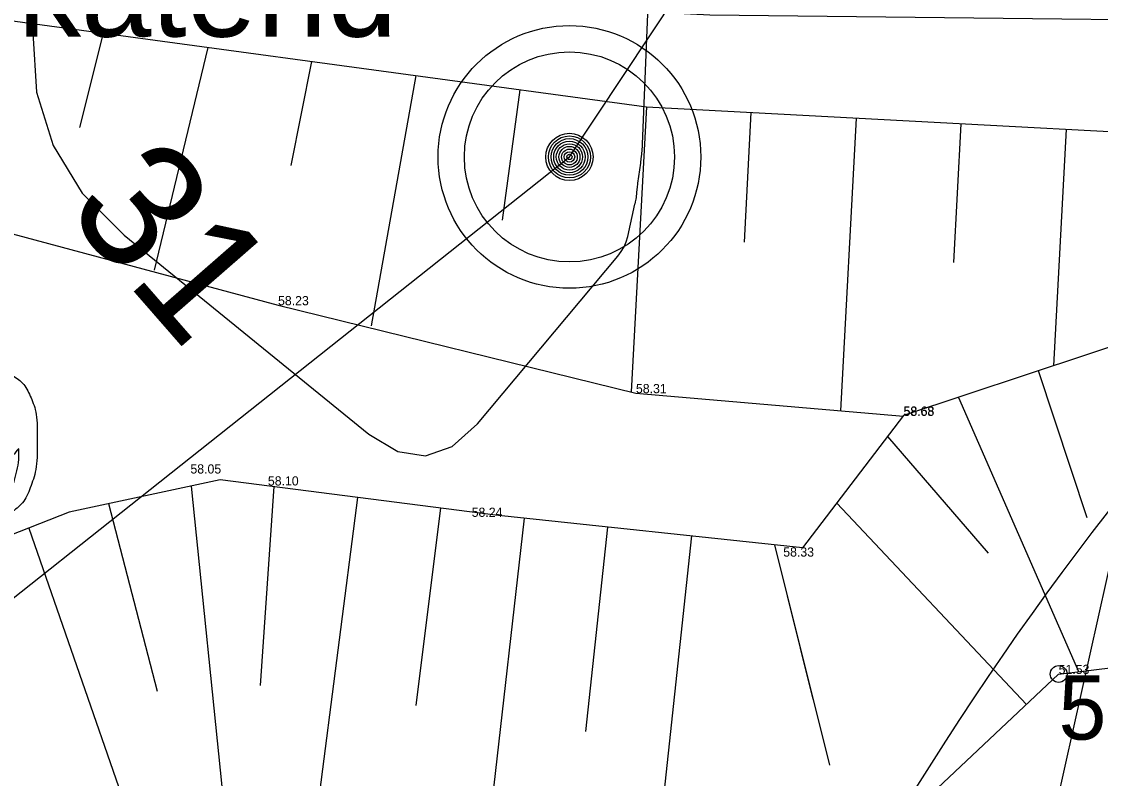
# Model space of a CAD drawing. Extents: x 700746 to 706058, y 6570320 to 6580460.
# Drawn here: x 702951.64 to 702992.72, y 6577416.46 to 6577445.27 of the extents above; entities that cross this region are included whole.
import ezdxf

# ---------------------------------------------------------------- set-up
doc = ezdxf.new("R2010")
doc.units = 0
for name, color, linetype in [('GEOLPUNKT', 7, 'Continuous'), ('kataster', 7, 'Continuous'), ('KORGUS-EH2000', 7, 'Continuous'), ('Lamami horisontaal_EH2000', 7, 'Continuous'), ('Lõige', 7, 'Continuous'), ('MOOTKORG-EH2000', 7, 'Continuous'), ('RELJEEF', 7, 'Continuous'), ('vahekiht', 7, 'Continuous')]:
    doc.layers.add(name, color=color, linetype=linetype)

msp = doc.modelspace()

# ---------------------------------------------------------------- linework, layer by layer
at = {"layer": 'GEOLPUNKT'}
for radius in [5, 4, 0.9, 0.801, 0.7, 0.6, 0.5, 0.4, 0.3, 0.2, 0.1]:
    msp.add_circle((702972.502, 6577440.12), radius, dxfattribs=at)
at = {"layer": 'kataster'}
msp.add_open_spline([(702949.275, 6577427.76), (702949.36, 6577427.285), (702949.601, 6577427.07), (702949.842, 6577426.856), (702950.218, 6577426.856), (702950.541, 6577426.856), (702950.784, 6577427.004), (702951.028, 6577427.152), (702951.183, 6577427.399), (702951.337, 6577427.646), (702951.442, 6577428.066), (702951.546, 6577428.486), (702951.546, 6577428.922), (702951.546, 6577428.969), (702951.543, 6577429.062), (702951.333, 6577428.728), (702950.97, 6577428.52), (702950.606, 6577428.312), (702950.183, 6577428.312), (702949.476, 6577428.312), (702948.987, 6577428.824), (702948.497, 6577429.337), (702948.497, 6577430.177), (702948.497, 6577431.043), (702949.008, 6577431.572), (702949.519, 6577432.1), (702950.288, 6577432.1), (702950.844, 6577432.1), (702951.304, 6577431.801), (702951.764, 6577431.502), (702952.003, 6577430.948), (702952.242, 6577430.394), (702952.242, 6577429.345), (702952.242, 6577428.253), (702952.005, 6577427.606), (702951.768, 6577426.959), (702951.3, 6577426.621), (702950.832, 6577426.283), (702950.202, 6577426.283), (702949.534, 6577426.283), (702949.11, 6577426.654), (702948.687, 6577427.026), (702948.601, 6577427.699)], degree=3, dxfattribs=at)
at = {"layer": 'KORGUS-EH2000'}
msp.add_circle((702991.127, 6577420.431), 0.32, dxfattribs=at)
at = {"layer": 'Lamami horisontaal_EH2000'}
for points in [[(702952.56, 6577457.004), (702952.071, 6577444.84), (702952.218, 6577442.589), (702952.845, 6577440.555), (702953.955, 6577438.739), (702955.546, 6577437.14), (702964.859, 6577429.565), (702965.968, 6577428.899), (702967.027, 6577428.743), (702968.038, 6577429.097), (702969, 6577429.961), (702974.349, 6577436.342), (702974.477, 6577436.514), (702974.582, 6577436.697), (702974.663, 6577436.891), (702974.722, 6577437.097), (702974.996, 6577438.319), (702975.001, 6577438.343), (702975.007, 6577438.366), (702975.012, 6577438.39), (702975.018, 6577438.414), (702975.041, 6577438.509), (702975.047, 6577438.533), (702975.051, 6577438.557), (702975.055, 6577438.581), (702975.057, 6577438.605), (702975.083, 6577438.895), (702975.088, 6577438.951), (702975.094, 6577439.008), (702975.101, 6577439.064), (702975.108, 6577439.12), (702975.214, 6577439.885), (702975.222, 6577439.945), (702975.23, 6577440.005), (702975.237, 6577440.066), (702975.244, 6577440.126), (702975.271, 6577440.368), (702975.277, 6577440.429), (702975.282, 6577440.489), (702975.286, 6577440.55), (702975.289, 6577440.611), (702975.875, 6577455.208)], [(702993.266, 6577425.453), (702991.039, 6577415.507)]]:
    msp.add_lwpolyline(points, dxfattribs=at)
at = {"layer": 'Lõige'}
msp.add_lwpolyline([(702834.687, 6577213.734), (702849.883, 6577229.558), (702901.645, 6577283.339), (702934.372, 6577351.305), (702933.752, 6577409.378), (702972.502, 6577440.12), (702995.067, 6577474.124)], dxfattribs=at)
at = {"layer": 'RELJEEF'}
for p, q in [((702953.866, 6577441.246), (702954.769, 6577444.832)), ((702958.733, 6577444.293), (702956.69, 6577435.809)), ((702961.904, 6577439.795), (702962.696, 6577443.755)), ((702966.66, 6577443.217), (702964.958, 6577433.693)), ((702969.95, 6577437.717), (702970.623, 6577442.678)), ((702975.433, 6577442.025), (702974.853, 6577431.17)), ((702979.164, 6577436.879), (702979.427, 6577441.812)), ((702983.421, 6577441.599), (702982.827, 6577430.459)), ((702987.133, 6577436.098), (702987.416, 6577441.385)), ((702991.41, 6577441.172), (702990.929, 6577432.165)), ((702992.214, 6577426.383), (702990.356, 6577431.975)), ((702987.319, 6577430.965), (702991.884, 6577420.524)), ((702988.455, 6577425.027), (702984.622, 6577429.48)), ((702958.097, 6577427.589), (702959.646, 6577412.503)), ((702960.745, 6577420), (702961.255, 6577427.566)), ((702956.822, 6577419.767), (702954.968, 6577426.916)), ((702964.429, 6577427.159), (702962.509, 6577412.166)), ((702982.678, 6577426.938), (702989.902, 6577419.277)), ((702966.668, 6577419.236), (702967.603, 6577426.753)), ((702970.78, 6577426.369), (702969.04, 6577411.087)), ((702973.129, 6577418.246), (702973.962, 6577426.029)), ((702951.917, 6577425.987), (702956.476, 6577412.876)), ((702977.143, 6577425.689), (702975.451, 6577409.861)), ((702981.786, 6577419.477), (702980.325, 6577425.348)), ((702982.412, 6577416.957), (702980.325, 6577425.348))]:
    msp.add_line(p, q, dxfattribs=at)
for points in [[(703109.46, 6577431.896), (703109.656, 6577434.759), (703101.214, 6577436.715), (703085.509, 6577439.638), (703069.305, 6577441.281), (703037.55, 6577444.252), (703013.327, 6577445.875), (702998.889, 6577446.952), (702979.072, 6577448.832), (702948.509, 6577451.058), (702940.805, 6577451.666), (702938.45, 6577446.059), (702946.65, 6577438.44), (702961.408, 6577434.473), (702975.034, 6577431.125), (702985.22, 6577430.254), (702985.226, 6577430.27)], [(703006.87, 6577445.191), (702977.849, 6577445.516), (702947.677, 6577447.089), (702947.364, 6577445.837), (702975.433, 6577442.025)], [(702975.433, 6577442.025), (703006.386, 6577440.372), (703006.87, 6577445.191)], [(703081.591, 6577433.914), (703051.255, 6577439.027), (703044.9, 6577437.228), (703028.405, 6577437.067), (703023.926, 6577437.023), (703023.926, 6577437.023), (703022.122, 6577437.006), (703010.161, 6577438.912), (702999.311, 6577434.95), (702985.226, 6577430.27), (702981.377, 6577425.236), (702969.688, 6577426.486), (702959.208, 6577427.828), (702953.454, 6577426.59), (702943.094, 6577422.526), (702935.783, 6577419.852), (702922.929, 6577415.266), (702912.447, 6577410.927), (702903.931, 6577405.484), (702898.641, 6577406.465), (702883.139, 6577396.626), (702867.868, 6577390.782)], [(702977.153, 6577409.403), (702985.638, 6577415.256), (702991.127, 6577420.431), (703007.988, 6577422.495), (703024.079, 6577425.198), (703031.216, 6577425.353)]]:
    msp.add_lwpolyline(points, dxfattribs=at)
at = {"layer": 'vahekiht'}
msp.add_open_spline([(702979.832, 6577405.847), (702968.107, 6577383.619), (702956.937, 6577340.299), (703007.686, 6577297.989), (703005.438, 6577248.778), (703018.696, 6577224.523), (703025.875, 6577210.26), (703039.06, 6577207.602), (703055.215, 6577200.514), (703065.918, 6577180.529), (703097.43, 6577186.962), (703125.436, 6577225.369), (703148.077, 6577281.443), (703138.931, 6577341.457), (703139.445, 6577382.673), (703130.544, 6577416.204), (703100.319, 6577426.617), (703061.125, 6577412.698), (703017.391, 6577461.228), (702989.678, 6577424.511), (702979.832, 6577405.847)], degree=3, dxfattribs=at)
msp.add_open_spline([(702979.832, 6577405.847), (702968.107, 6577383.619), (702956.937, 6577340.299), (703007.686, 6577297.989), (703005.438, 6577248.778), (703018.696, 6577224.523), (703025.875, 6577210.26), (703039.06, 6577207.602), (703055.215, 6577200.514), (703065.918, 6577180.529), (703097.43, 6577186.962), (703125.436, 6577225.369), (703148.077, 6577281.443), (703138.931, 6577341.457), (703139.445, 6577382.673), (703130.544, 6577416.204), (703100.319, 6577426.617), (703061.125, 6577412.698), (703017.391, 6577461.228), (702989.678, 6577424.511), (702979.832, 6577405.847)], degree=3, dxfattribs=at)

# ---------------------------------------------------------------- texts
at = {"layer": 'KORGUS-EH2000'}
msp.add_text('51,53', height=2.45, dxfattribs=at).set_placement((702991.123, 6577417.935))
at = {"layer": 'Lamami horisontaal_EH2000'}
msp.add_text('31', height=4.8, rotation=311.1162, dxfattribs=at).set_placement((702953.247, 6577438.055))
at = {"layer": 'MOOTKORG-EH2000'}
for s, p in [('58.23', (702961.408, 6577434.473)), ('58.31', (702975.034, 6577431.125)), ('58.68', (702985.216, 6577430.258)), ('58.68', (702985.226, 6577430.27)), ('58.05', (702958.072, 6577428.065)), ('58.10', (702961.022, 6577427.61)), ('58.24', (702968.781, 6577426.416)), ('58.33', (702980.642, 6577424.902)), ('51.53', (702991.127, 6577420.431))]:
    msp.add_text(s, height=0.35, dxfattribs=at).set_placement(p)
at = {"layer": 'RELJEEF'}
msp.add_text('katend', height=3.6, dxfattribs=at).set_placement((702951.5, 6577444.703))

doc.saveas('drawing.dxf')
